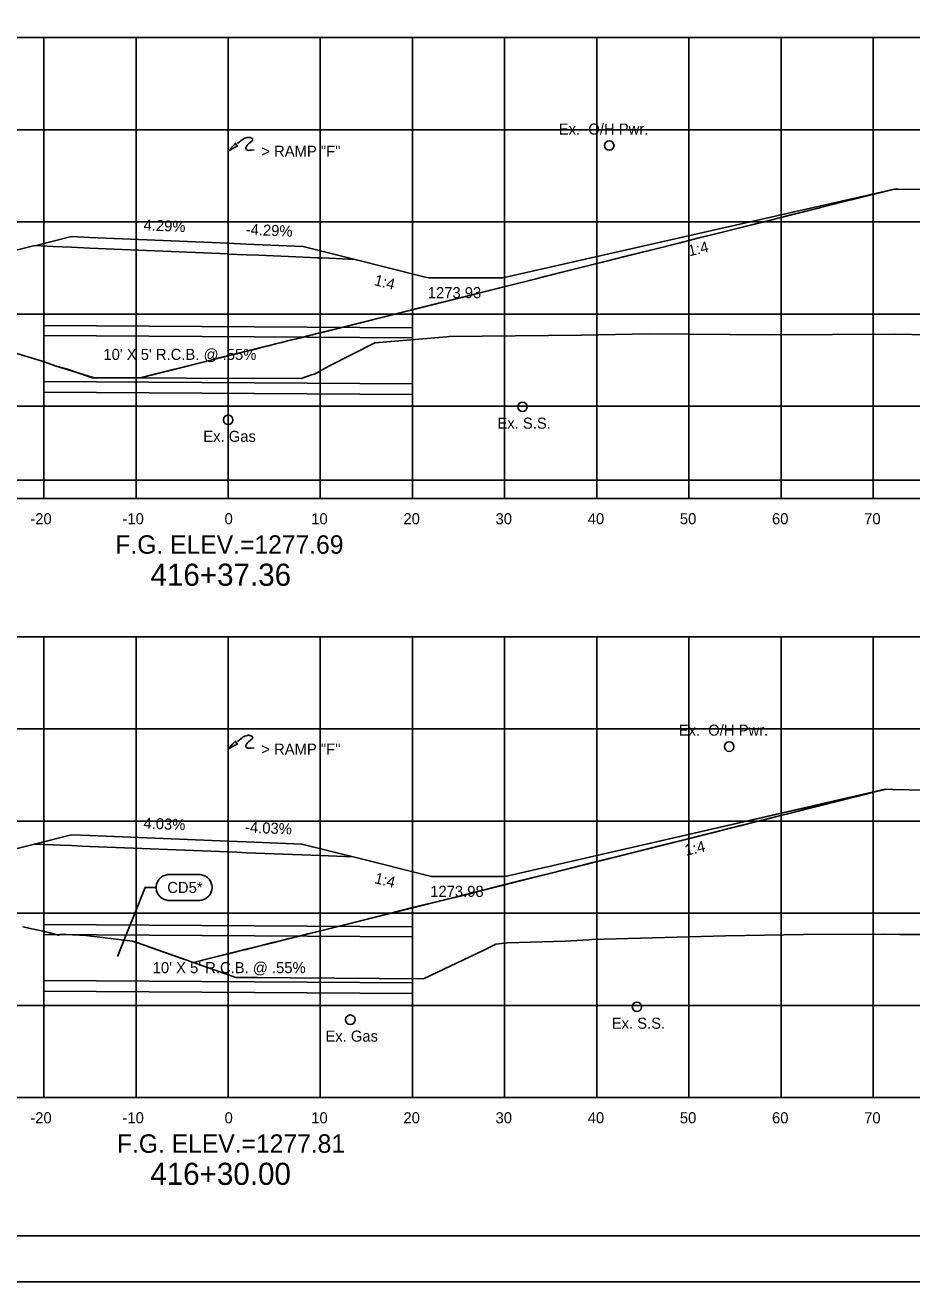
# Model space of a CAD drawing. Extents: x 2148105 to 2149976, y 144169 to 149705.
# Drawn here: x 2148391.3 to 2148487.5, y 147556.9 to 147693.3 of the extents above; entities that cross this region are included whole.
import ezdxf

# ---------------------------------------------------------------- set-up
doc = ezdxf.new("R2010")
doc.units = 0
for name, color, linetype in [('Bridge M-Header', 7, 'Continuous'), ('Default', 7, 'Continuous'), ('INR_Tracking', 7, 'Continuous'), ('Ph1-PR-Ramp SF3 Rev-Curb', 7, 'Continuous'), ('PH1a-2-RampC', 7, 'Continuous'), ('PH1a-PR-DividingStrip', 7, 'Continuous'), ('PH1a-PR-ServRd', 7, 'Continuous'), ('PH1a-TempConn-Shld', 7, 'Continuous'), ('PH2-PR-Barrier', 7, 'Continuous'), ('PR-ApproachSlab', 7, 'Continuous'), ('PR-SHLDR-RMP-H', 7, 'Continuous'), ('PR_Align_Ramp_J', 7, 'Continuous'), ('PR_Storm_Channel', 7, 'Continuous'), ('PR_Storm_Conc_Box_PH1B', 7, 'Continuous'), ('PR_Storm_Conc_Pipe_PH1B', 7, 'Continuous'), ('PR_Storm_Inlet_CICI_PH1B', 7, 'Continuous'), ('PR_Storm_Junction_Box_PH1A', 7, 'Continuous'), ('PR_Storm_Junction_Box_PH1B', 7, 'Continuous'), ('PR_Storm_MH_PH1B', 7, 'Continuous'), ('PR_Storm_Standard_Median_Drain_PH1B', 7, 'Continuous'), ('TopCut', 7, 'Continuous'), ('TOPO_DRAIN_Structure', 7, 'Continuous')]:
    doc.layers.add(name, color=color, linetype=linetype)

# ---------------------------------------------------------------- blocks, each defined once
blk = doc.blocks.new('POINT_DISPLAY')
at = {"layer": 'Default'}
blk.add_line((0, 0), (0, 0), dxfattribs=at)

msp = doc.modelspace()

# ---------------------------------------------------------------- linework, layer by layer
at = {"layer": 'INR_Tracking'}
for points in [[(2148383.98, 147667.25), (2148392.34, 147669.34), (2148394.33, 147669.25), (2148396.32, 147669.16), (2148398.32, 147669.08), (2148413.3, 147668.44), (2148413.32, 147668.43), (2148415.32, 147668.35), (2148415.33, 147668.35), (2148416.64, 147668.29), (2148421.45, 147668.09), (2148421.46, 147668.09), (2148422.95, 147668.02), (2148423.45, 147668), (2148423.45, 147668), (2148425.04, 147667.93), (2148427.1, 147667.84), (2148427.1, 147667.84), (2148427.1, 147667.84), (2148434.57, 147665.97), (2148435.12, 147665.84), (2148435.37, 147665.84), (2148443.12, 147665.84), (2148485.63, 147675.48), (2148485.63, 147675.48)], [(2148382.83, 147602.03), (2148392.3, 147604.4), (2148393.44, 147604.36), (2148394.33, 147604.32), (2148394.33, 147604.32), (2148394.34, 147604.32), (2148395.12, 147604.29), (2148396.32, 147604.24), (2148397.46, 147604.19), (2148398.32, 147604.16), (2148413.32, 147603.55), (2148413.32, 147603.55), (2148413.32, 147603.55), (2148414.25, 147603.52), (2148415.32, 147603.47), (2148421.32, 147603.23), (2148421.32, 147603.23), (2148421.32, 147603.23), (2148423.31, 147603.15), (2148423.31, 147603.15), (2148426.89, 147603.01), (2148435.38, 147600.88), (2148437.61, 147600.88), (2148443.38, 147600.88), (2148462.95, 147605.37), (2148484.63, 147610.35)]]:
    msp.add_lwpolyline(points, dxfattribs=at)
at = {"layer": 'Ph1-PR-Ramp SF3 Rev-Curb'}
for points in [[(2148393.32, 147660.68), (2148433.32, 147660.43)], [(2148393.32, 147659.6), (2148433.32, 147659.35)], [(2148393.32, 147654.6), (2148433.32, 147654.35)], [(2148393.32, 147653.43), (2148433.32, 147653.18)], [(2148393.32, 147595.68), (2148433.32, 147595.43)], [(2148393.32, 147594.6), (2148433.32, 147594.35)], [(2148393.32, 147589.6), (2148433.32, 147589.35)], [(2148393.32, 147588.43), (2148433.32, 147588.18)]]:
    msp.add_lwpolyline(points, dxfattribs=at)
at = {"layer": 'PH1a-2-RampC'}
msp.add_lwpolyline([(2148406.91, 147601.1), (2148410.18, 147601.1), (2148410.3, 147601.09), (2148410.42, 147601.08), (2148410.54, 147601.05), (2148410.65, 147601.01), (2148410.77, 147600.97), (2148410.88, 147600.91), (2148410.98, 147600.85), (2148411.08, 147600.77), (2148411.17, 147600.69), (2148411.25, 147600.6), (2148411.32, 147600.5), (2148411.39, 147600.4), (2148411.44, 147600.29), (2148411.49, 147600.18), (2148411.53, 147600.06), (2148411.55, 147599.94), (2148411.57, 147599.82), (2148411.58, 147599.7), (2148411.58, 147599.7), (2148411.57, 147599.58), (2148411.55, 147599.46), (2148411.53, 147599.34), (2148411.49, 147599.22), (2148411.44, 147599.11), (2148411.39, 147599), (2148411.32, 147598.9), (2148411.25, 147598.8), (2148411.17, 147598.71), (2148411.08, 147598.63), (2148410.98, 147598.55), (2148410.88, 147598.49), (2148410.77, 147598.43), (2148410.65, 147598.38), (2148410.54, 147598.35), (2148410.42, 147598.32), (2148410.3, 147598.3), (2148410.18, 147598.3), (2148406.91, 147598.3), (2148406.78, 147598.3), (2148406.66, 147598.32), (2148406.54, 147598.35), (2148406.43, 147598.38), (2148406.31, 147598.43), (2148406.21, 147598.49), (2148406.1, 147598.55), (2148406.01, 147598.63), (2148405.92, 147598.71), (2148405.83, 147598.8), (2148405.76, 147598.9), (2148405.69, 147599), (2148405.64, 147599.11), (2148405.59, 147599.22), (2148405.55, 147599.34), (2148405.53, 147599.46), (2148405.51, 147599.58), (2148405.51, 147599.7), (2148405.51, 147599.7), (2148405.51, 147599.82), (2148405.53, 147599.94), (2148405.55, 147600.06), (2148405.59, 147600.18), (2148405.64, 147600.29), (2148405.69, 147600.4), (2148405.76, 147600.5), (2148405.83, 147600.6), (2148405.92, 147600.69), (2148406.01, 147600.77), (2148406.1, 147600.85), (2148406.21, 147600.91), (2148406.31, 147600.97), (2148406.43, 147601.01), (2148406.54, 147601.05), (2148406.66, 147601.08), (2148406.78, 147601.09)], close=True, dxfattribs=at)
msp.add_lwpolyline([(2148401.32, 147592.2), (2148404.31, 147599.7), (2148405.51, 147599.7)], dxfattribs=at)
at = {"layer": 'PH1a-PR-ServRd'}
msp.add_lwpolyline([(2148570.82, 147561.91), (2148255.82, 147561.91), (2148255.82, 147771.91), (2148570.82, 147771.91)], close=True, dxfattribs=at)
at = {"layer": 'PH1a-TempConn-Shld'}
msp.add_line((2148263.32, 147643.91), (2148563.32, 147643.91), dxfattribs=at)
at = {"layer": 'PH2-PR-Barrier'}
for p, q in [((2148413.32, 147669.6), (2148413.32, 147679.6)), ((2148413.32, 147604.72), (2148413.32, 147614.72))]:
    msp.add_line(p, q, dxfattribs=at)
for points in [[(2148414.33, 147680.41), (2148414.69, 147680.7), (2148414.85, 147680.83), (2148414.94, 147680.91), (2148415.04, 147680.96), (2148415.14, 147681.01), (2148415.26, 147681.05), (2148415.39, 147681.08), (2148415.49, 147681.09), (2148415.57, 147681.09), (2148415.65, 147681.08), (2148415.72, 147681.06), (2148415.78, 147681.05), (2148415.83, 147681.03), (2148415.87, 147681), (2148415.91, 147680.97), (2148415.95, 147680.93), (2148415.98, 147680.87), (2148415.97, 147680.81), (2148415.96, 147680.77), (2148415.91, 147680.71), (2148415.72, 147680.54), (2148415.53, 147680.38), (2148415.46, 147680.3), (2148415.39, 147680.23), (2148415.33, 147680.14), (2148415.29, 147680.07), (2148415.25, 147679.98), (2148415.25, 147679.91), (2148415.27, 147679.82), (2148415.31, 147679.75), (2148415.36, 147679.72), (2148415.42, 147679.7), (2148415.53, 147679.68), (2148415.66, 147679.69), (2148415.82, 147679.7), (2148416.15, 147679.74)], [(2148413.32, 147679.6), (2148413.84, 147680.15), (2148414.1, 147680.46), (2148414.18, 147680.29), (2148414.32, 147680.18), (2148413.32, 147679.6)], [(2148413.32, 147614.72), (2148413.84, 147615.27), (2148414.1, 147615.58), (2148414.18, 147615.41), (2148414.32, 147615.3), (2148413.32, 147614.72)], [(2148414.33, 147615.53), (2148414.69, 147615.82), (2148414.85, 147615.95), (2148414.94, 147616.03), (2148415.04, 147616.08), (2148415.14, 147616.13), (2148415.26, 147616.17), (2148415.39, 147616.2), (2148415.49, 147616.21), (2148415.57, 147616.21), (2148415.65, 147616.2), (2148415.72, 147616.18), (2148415.78, 147616.17), (2148415.83, 147616.15), (2148415.87, 147616.12), (2148415.91, 147616.09), (2148415.95, 147616.05), (2148415.98, 147615.99), (2148415.97, 147615.93), (2148415.96, 147615.89), (2148415.91, 147615.83), (2148415.72, 147615.66), (2148415.53, 147615.5), (2148415.46, 147615.42), (2148415.39, 147615.35), (2148415.33, 147615.26), (2148415.29, 147615.19), (2148415.25, 147615.1), (2148415.25, 147615.03), (2148415.27, 147614.94), (2148415.31, 147614.87), (2148415.36, 147614.84), (2148415.42, 147614.82), (2148415.53, 147614.8), (2148415.66, 147614.81), (2148415.82, 147614.82), (2148416.15, 147614.86)]]:
    msp.add_lwpolyline(points, dxfattribs=at)
at = {"layer": 'PR-ApproachSlab'}
for points in [[(2148403.72, 147654.99), (2148404.26, 147655.12), (2148404.64, 147655.22), (2148404.92, 147655.29), (2148405, 147655.3), (2148414.36, 147657.64), (2148414.98, 147657.8), (2148415.7, 147657.98), (2148416.81, 147658.26), (2148417.7, 147658.48), (2148418.45, 147658.67), (2148419.14, 147658.84), (2148419.77, 147659), (2148421.21, 147659.35), (2148421.74, 147659.49), (2148421.76, 147659.49), (2148422.12, 147659.58), (2148422.14, 147659.59), (2148422.46, 147659.67), (2148422.73, 147659.73), (2148422.96, 147659.79), (2148423.25, 147659.86), (2148446.15, 147665.6), (2148446.6, 147665.71), (2148447.79, 147666.01), (2148449.83, 147666.52), (2148451.17, 147666.85), (2148453.03, 147667.32), (2148454.51, 147667.69), (2148456.19, 147668.11), (2148457.8, 147668.52), (2148459.31, 147668.89), (2148459.61, 147668.97), (2148461.06, 147669.33), (2148462.39, 147669.66), (2148464.29, 147670.14), (2148466.38, 147670.66), (2148468.71, 147671.25), (2148471.33, 147671.9), (2148474.27, 147672.64), (2148477.62, 147673.48), (2148480.6, 147674.22), (2148480.96, 147674.31), (2148481.75, 147674.51), (2148485.63, 147675.48), (2148485.77, 147675.48), (2148486.01, 147675.48), (2148488.46, 147675.44)], [(2148409.55, 147591.56), (2148411.68, 147592.09), (2148413.63, 147592.58), (2148415.28, 147592.99), (2148416.79, 147593.37), (2148418.18, 147593.71), (2148418.84, 147593.88), (2148419.95, 147594.15), (2148419.98, 147594.16), (2148420.72, 147594.35), (2148420.76, 147594.35), (2148421.42, 147594.52), (2148421.98, 147594.66), (2148422.46, 147594.78), (2148422.64, 147594.82), (2148466.46, 147605.79), (2148466.66, 147605.85), (2148468.88, 147606.4), (2148469.71, 147606.61), (2148472.06, 147607.2), (2148472.72, 147607.36), (2148475.2, 147607.98), (2148475.7, 147608.11), (2148478.31, 147608.76), (2148478.64, 147608.85), (2148479.11, 147608.96), (2148481.38, 147609.53), (2148481.55, 147609.57), (2148484.41, 147610.29), (2148484.63, 147610.35), (2148485.44, 147610.33), (2148488.96, 147610.27)]]:
    msp.add_lwpolyline(points, dxfattribs=at)
at = {"layer": 'PR-SHLDR-RMP-H'}
for points in [[(2148403.72, 147654.99), (2148411.57, 147656.95), (2148412.36, 147657.15), (2148419.35, 147658.9), (2148419.61, 147658.96), (2148420.74, 147659.24), (2148422.11, 147659.59), (2148427.05, 147660.83), (2148429.38, 147661.41), (2148434.68, 147662.73), (2148437.75, 147663.5), (2148442.24, 147664.62), (2148446.02, 147665.57), (2148449.71, 147666.49), (2148454.2, 147667.62), (2148457.11, 147668.35), (2148460.06, 147669.08), (2148464.44, 147670.18), (2148466.69, 147670.74), (2148471.7, 147672), (2148472.9, 147672.3), (2148477.39, 147673.42), (2148477.59, 147673.47), (2148478.89, 147673.8), (2148479.61, 147673.98), (2148485.63, 147675.48), (2148485.77, 147675.48), (2148486.01, 147675.48), (2148488.46, 147675.44)], [(2148409.55, 147591.56), (2148410.47, 147591.79), (2148410.54, 147591.81), (2148414.84, 147592.88), (2148415.12, 147592.95), (2148418.17, 147593.72), (2148419.28, 147593.99), (2148425.79, 147595.62), (2148427.81, 147596.13), (2148433.33, 147597.51), (2148436.22, 147598.23), (2148440.8, 147599.38), (2148444.47, 147600.3), (2148448.2, 147601.23), (2148452.57, 147602.32), (2148455.52, 147603.06), (2148460.58, 147604.33), (2148462.78, 147604.88), (2148468.49, 147606.31), (2148469.96, 147606.68), (2148471.02, 147606.94), (2148471.24, 147607), (2148476.47, 147608.3), (2148477.08, 147608.46), (2148484.08, 147610.21), (2148484.13, 147610.22), (2148484.63, 147610.35), (2148485.44, 147610.33), (2148488.96, 147610.27)]]:
    msp.add_lwpolyline(points, dxfattribs=at)
at = {"layer": 'PR_Align_Ramp_J'}
msp.add_lwpolyline([(2148236.32, 147776.91), (2148576.32, 147776.91), (2148576.32, 147556.91), (2148236.32, 147556.91)], close=True, dxfattribs=at)
at = {"layer": 'PR_Storm_Channel'}
for points in [[(2148392.34, 147669.33), (2148396.32, 147670.33), (2148398.32, 147670.24), (2148413.32, 147669.6), (2148415.32, 147669.51), (2148421.46, 147669.25), (2148427.1, 147667.84)], [(2148392.3, 147604.4), (2148396.32, 147605.41), (2148398.32, 147605.33), (2148413.32, 147604.72), (2148415.32, 147604.64), (2148421.32, 147604.4), (2148426.89, 147603.01)]]:
    msp.add_lwpolyline(points, dxfattribs=at)
at = {"layer": 'PR_Storm_Conc_Box_PH1B'}
for p, q in [((2148263.32, 147691.91), (2148563.32, 147691.91)), ((2148393.32, 147641.91), (2148393.32, 147691.91)), ((2148403.32, 147641.91), (2148403.32, 147691.91)), ((2148413.32, 147641.91), (2148413.32, 147691.91)), ((2148423.32, 147641.91), (2148423.32, 147691.91)), ((2148433.32, 147641.91), (2148433.32, 147691.91)), ((2148443.32, 147641.91), (2148443.32, 147691.91)), ((2148453.32, 147641.91), (2148453.32, 147691.91)), ((2148463.32, 147641.91), (2148463.32, 147691.91)), ((2148473.32, 147641.91), (2148473.32, 147691.91)), ((2148483.32, 147641.91), (2148483.32, 147691.91)), ((2148263.32, 147681.91), (2148563.32, 147681.91)), ((2148263.32, 147671.91), (2148563.32, 147671.91)), ((2148263.32, 147661.91), (2148563.32, 147661.91)), ((2148263.32, 147651.91), (2148563.32, 147651.91)), ((2148263.32, 147641.91), (2148563.32, 147641.91)), ((2148263.32, 147626.91), (2148563.32, 147626.91)), ((2148393.32, 147576.91), (2148393.32, 147626.91)), ((2148403.32, 147576.91), (2148403.32, 147626.91)), ((2148413.32, 147576.91), (2148413.32, 147626.91)), ((2148423.32, 147576.91), (2148423.32, 147626.91)), ((2148433.32, 147576.91), (2148433.32, 147626.91)), ((2148443.32, 147576.91), (2148443.32, 147626.91)), ((2148453.32, 147576.91), (2148453.32, 147626.91)), ((2148463.32, 147576.91), (2148463.32, 147626.91)), ((2148473.32, 147576.91), (2148473.32, 147626.91)), ((2148483.32, 147576.91), (2148483.32, 147626.91)), ((2148263.32, 147616.91), (2148563.32, 147616.91)), ((2148263.32, 147606.91), (2148563.32, 147606.91)), ((2148263.32, 147596.91), (2148563.32, 147596.91)), ((2148263.32, 147586.91), (2148563.32, 147586.91)), ((2148263.32, 147576.91), (2148563.32, 147576.91))]:
    msp.add_line(p, q, dxfattribs=at)
at = {"layer": 'PR_Storm_Conc_Pipe_PH1B'}
msp.add_lwpolyline([(2148255.82, 147561.91), (2148570.82, 147561.91), (2148570.82, 147771.91), (2148255.82, 147771.91)], close=True, dxfattribs=at)
msp.add_lwpolyline([(2148255.82, 147561.91), (2148570.82, 147561.91), (2148570.82, 147771.91), (2148255.82, 147771.91)], close=True, dxfattribs=at)
at = {"layer": 'PR_Storm_Inlet_CICI_PH1B'}
for points in [[(2148390.04, 147657.73), (2148393.15, 147656.79), (2148394.65, 147656.27), (2148395.89, 147655.94), (2148398.58, 147655), (2148408.75, 147654.97), (2148421.26, 147654.92), (2148422.25, 147655.27), (2148422.69, 147655.4), (2148424.25, 147656.27), (2148429.22, 147658.79), (2148437.06, 147659.46), (2148437.3, 147659.47), (2148451.66, 147659.63), (2148459.01, 147659.77), (2148472.12, 147659.67), (2148485.72, 147659.74), (2148491.15, 147659.63)], [(2148391.05, 147595.44), (2148392.19, 147595.18), (2148393.24, 147594.96), (2148394.9, 147594.54), (2148395.18, 147594.63), (2148395.7, 147594.59), (2148397.92, 147594.49), (2148402.95, 147593.86), (2148403.31, 147593.76), (2148414.15, 147589.94), (2148416.51, 147589.93), (2148420.09, 147589.91), (2148434.51, 147589.8), (2148440.98, 147592.85), (2148442.36, 147593.56), (2148443.65, 147593.68), (2148449.89, 147593.88), (2148452.47, 147594.01), (2148452.78, 147594.04), (2148467.28, 147594.46), (2148475.76, 147594.59), (2148484.39, 147594.64), (2148486.21, 147594.6), (2148496.33, 147594.59)]]:
    msp.add_lwpolyline(points, dxfattribs=at)
at = {"layer": 'PR_Storm_Junction_Box_PH1A'}
for centre in [(2148454.68, 147680.2), (2148413.32, 147650.44), (2148467.69, 147614.98), (2148426.58, 147585.35)]:
    msp.add_circle(centre, 0.516, dxfattribs=at)
at = {"layer": 'PR_Storm_Standard_Median_Drain_PH1B'}
for p, q in [((2148263.32, 147641.91), (2148563.32, 147641.91)), ((2148263.32, 147576.91), (2148563.32, 147576.91))]:
    msp.add_line(p, q, dxfattribs=at)
at = {"layer": 'TopCut'}
for points in [[(2148390.04, 147657.73), (2148393.15, 147656.79), (2148394.65, 147656.27), (2148398.58, 147655.06), (2148398.82, 147655), (2148400.51, 147655), (2148403.71, 147654.99), (2148403.72, 147654.99), (2148411.57, 147656.95), (2148412.36, 147657.15), (2148419.35, 147658.9), (2148419.61, 147658.96), (2148420.74, 147659.24), (2148422.11, 147659.59), (2148427.05, 147660.83), (2148429.38, 147661.41), (2148434.68, 147662.73), (2148437.75, 147663.5), (2148442.24, 147664.62), (2148446.02, 147665.57), (2148449.71, 147666.49), (2148454.2, 147667.62), (2148457.11, 147668.35), (2148460.06, 147669.08), (2148464.44, 147670.18), (2148466.51, 147670.71), (2148466.69, 147670.74), (2148471.7, 147672), (2148472.9, 147672.3), (2148477.39, 147673.42), (2148477.59, 147673.47), (2148478.89, 147673.8), (2148479.61, 147673.98), (2148485.63, 147675.48), (2148485.63, 147675.48), (2148443.12, 147665.84), (2148435.37, 147665.84), (2148435.12, 147665.84), (2148434.57, 147665.97), (2148427.1, 147667.84), (2148427.1, 147667.84), (2148427.1, 147667.84), (2148425.04, 147667.93), (2148423.45, 147668), (2148423.45, 147668), (2148422.95, 147668.02), (2148421.46, 147668.09), (2148421.45, 147668.09), (2148416.64, 147668.29), (2148415.33, 147668.35), (2148415.32, 147668.35), (2148413.32, 147668.43), (2148413.3, 147668.44), (2148398.32, 147669.08), (2148396.32, 147669.16), (2148394.33, 147669.25), (2148392.34, 147669.34), (2148383.98, 147667.25)], [(2148391.05, 147595.44), (2148392.19, 147595.18), (2148393.24, 147594.96), (2148394.9, 147594.54), (2148395.18, 147594.63), (2148395.7, 147594.59), (2148397.92, 147594.49), (2148402.95, 147593.86), (2148403.59, 147593.67), (2148403.65, 147593.64), (2148403.82, 147593.58), (2148404.24, 147593.44), (2148404.71, 147593.27), (2148407.24, 147592.37), (2148409.55, 147591.56), (2148410.47, 147591.79), (2148410.54, 147591.81), (2148414.84, 147592.88), (2148415.12, 147592.95), (2148418.17, 147593.72), (2148419.28, 147593.99), (2148425.79, 147595.62), (2148427.81, 147596.13), (2148433.33, 147597.51), (2148436.22, 147598.23), (2148439.44, 147598.98), (2148440.8, 147599.38), (2148444.47, 147600.3), (2148448.2, 147601.23), (2148452.57, 147602.32), (2148455.52, 147603.06), (2148460.58, 147604.33), (2148462.78, 147604.88), (2148468.49, 147606.31), (2148469.96, 147606.68), (2148471.02, 147606.94), (2148471.24, 147607), (2148476.47, 147608.3), (2148477.08, 147608.46), (2148484.08, 147610.21), (2148484.13, 147610.22), (2148484.61, 147610.34), (2148462.95, 147605.37), (2148443.38, 147600.88), (2148437.61, 147600.88), (2148435.38, 147600.88), (2148426.89, 147603.01), (2148423.31, 147603.15), (2148423.31, 147603.15), (2148421.32, 147603.23), (2148421.32, 147603.23), (2148421.32, 147603.23), (2148415.32, 147603.47), (2148414.25, 147603.52), (2148413.32, 147603.55), (2148413.32, 147603.55), (2148413.32, 147603.55), (2148398.32, 147604.16), (2148397.46, 147604.19), (2148396.32, 147604.24), (2148395.12, 147604.29), (2148394.34, 147604.32), (2148394.33, 147604.32), (2148394.33, 147604.32), (2148393.44, 147604.36), (2148392.3, 147604.4), (2148382.83, 147602.03)]]:
    msp.add_lwpolyline(points, dxfattribs=at)
at = {"layer": 'TOPO_DRAIN_Structure'}
for centre in [(2148445.27, 147651.85), (2148457.68, 147586.74)]:
    msp.add_circle(centre, 0.5, dxfattribs=at)

# ---------------------------------------------------------------- block references
at = {"layer": 'PR_Storm_Conc_Pipe_PH1B', "xscale": 10, "yscale": 10}
for p in [(2148398.32, 147670.24), (2148398.32, 147670.24), (2148415.32, 147669.51), (2148415.32, 147669.51), (2148421.46, 147669.25), (2148421.46, 147669.25), (2148398.32, 147605.33), (2148398.32, 147605.33), (2148415.32, 147604.64), (2148415.32, 147604.64), (2148421.32, 147604.4), (2148421.32, 147604.4)]:
    msp.add_blockref('POINT_DISPLAY', p, dxfattribs=at)

# ---------------------------------------------------------------- texts
at = {"layer": 'Bridge M-Header'}
for s, rotation, p in [('4.29%', 357.5411, (2148404.12, 147671)), ('-4.29%', 357.5411, (2148415.2, 147670.52)), ('4.03%', 357.6927, (2148404.11, 147606.09)), ('-4.03%', 357.6927, (2148415.13, 147605.65))]:
    msp.add_text(s, height=1.2, rotation=rotation, dxfattribs=at).set_placement(p)
at = {"layer": 'PH1a-2-RampC'}
for s, p in [('1273.93', (2148434.98, 147663.64)), ("10' X 5' R.C.B. @ .55%", (2148399.78, 147656.94)), ('CD5*', (2148406.71, 147599.1)), ('1273.98', (2148435.25, 147598.68)), ("10' X 5' R.C.B. @ .55%", (2148405.13, 147590.4))]:
    msp.add_text(s, height=1.2, dxfattribs=at).set_placement(p)
at = {"layer": 'PH1a-PR-DividingStrip'}
for rotation, p in [(12.7851, (2148463.37, 147668.18)), (345.9662, (2148429.09, 147665.07)), (12.9211, (2148463.01, 147603.13)), (345.9656, (2148429.12, 147600.18))]:
    msp.add_text('1:4', height=1.2, rotation=rotation, dxfattribs=at).set_placement(p)
at = {"layer": 'PH2-PR-Barrier'}
for p in [(2148416.92, 147678.99), (2148416.92, 147614.11)]:
    msp.add_text('> RAMP "F"', height=1.2, rotation=360, dxfattribs=at).set_placement(p)
at = {"layer": 'PR_Storm_Junction_Box_PH1A'}
for s, p in [('Ex.  O/H Pwr.', (2148449.2, 147681.39)), ('Ex. S.S.', (2148442.54, 147649.48)), ('Ex. Gas', (2148410.62, 147648.05)), ('Ex.  O/H Pwr.', (2148462.21, 147616.17)), ('Ex. S.S.', (2148454.95, 147584.37)), ('Ex. Gas', (2148423.87, 147582.97))]:
    msp.add_text(s, height=1.2, rotation=360, dxfattribs=at).set_placement(p)
at = {"layer": 'PR_Storm_Junction_Box_PH1B'}
for s, p in [('416+37.36', (2148404.89, 147632.43)), ('416+30.00', (2148404.87, 147567.43))]:
    msp.add_text(s, height=2.4, dxfattribs=at).set_placement(p)
at = {"layer": 'PR_Storm_MH_PH1B'}
for s, height, p in [('-20', 1.2, (2148391.85, 147639.11)), ('-10', 1.2, (2148401.85, 147639.11)), ('0', 1.2, (2148412.93, 147639.11)), ('10', 1.2, (2148422.34, 147639.11)), ('20', 1.2, (2148432.34, 147639.11)), ('30', 1.2, (2148442.34, 147639.11)), ('40', 1.2, (2148452.34, 147639.11)), ('50', 1.2, (2148462.34, 147639.11)), ('60', 1.2, (2148472.34, 147639.11)), ('70', 1.2, (2148482.34, 147639.11)), ('F.G. ELEV.=1277.69', 2, (2148401.08, 147635.91)), ('-20', 1.2, (2148391.85, 147574.11)), ('-10', 1.2, (2148401.85, 147574.11)), ('0', 1.2, (2148412.93, 147574.11)), ('10', 1.2, (2148422.34, 147574.11)), ('20', 1.2, (2148432.34, 147574.11)), ('30', 1.2, (2148442.34, 147574.11)), ('40', 1.2, (2148452.34, 147574.11)), ('50', 1.2, (2148462.34, 147574.11)), ('60', 1.2, (2148472.34, 147574.11)), ('70', 1.2, (2148482.34, 147574.11)), ('F.G. ELEV.=1277.81', 2, (2148401.25, 147570.91))]:
    msp.add_text(s, height=height, dxfattribs=at).set_placement(p)

doc.saveas('drawing.dxf')
